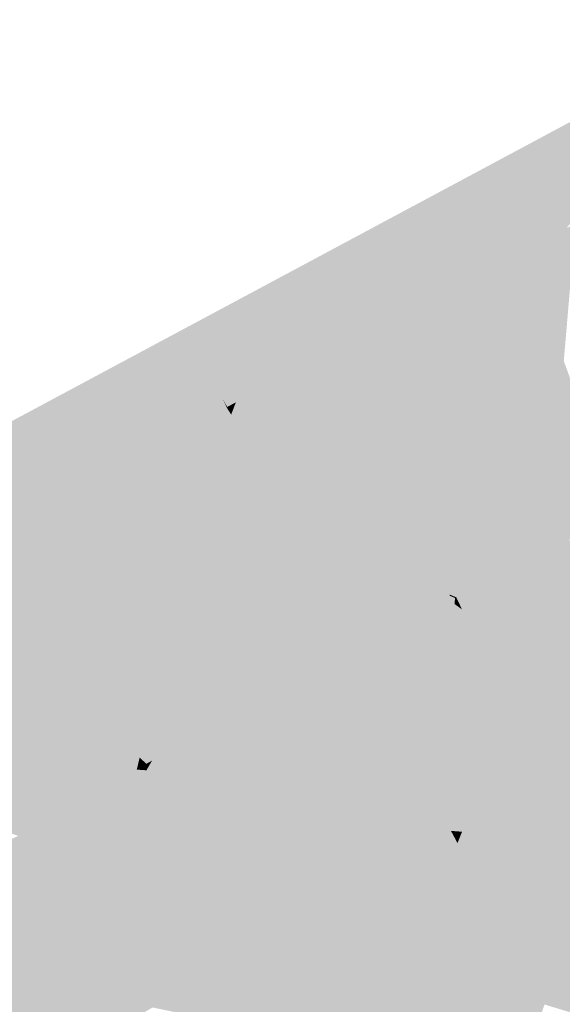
# Model space of a CAD drawing. Header units: metres. Extents: x 164696 to 183842, y 382615 to 387356.
# Tile 442 of 656: x 182642.05 to 182644.12, y 386611.68 to 386615.43. Entities that reach past the tile are written whole.
import ezdxf

# ---------------------------------------------------------------- set-up
doc = ezdxf.new("R2010")
doc.units = ezdxf.units.M
doc.layers.add('C3D-SURFACE_TINSURFACE', color=7, linetype='Continuous')

msp = doc.modelspace()

# ---------------------------------------------------------------- linework, layer by layer
at = {"layer": 'C3D-SURFACE_TINSURFACE', "color": 11, "linetype": 'Continuous', "lineweight": -3, "true_color": 0xff8585}
for points in [[(182641.0172, 386613.3657), (182642.6815, 386614.2335), (182644.8776, 386615.4343)], [(182642.6815, 386614.2335), (182643.9167, 386614.5256), (182644.8776, 386615.4343)], [(182644.8776, 386615.4343), (182643.9167, 386614.5256), (182643.9406, 386614.5383)], [(182644.8776, 386615.4343), (182643.9406, 386614.5383), (182643.9645, 386614.5509)], [(182644.8776, 386615.4343), (182643.9645, 386614.5509), (182643.9883, 386614.5635)], [(182644.8776, 386615.4343), (182643.9883, 386614.5635), (182644.0122, 386614.5762)], [(182644.8776, 386615.4343), (182644.0122, 386614.5762), (182644.0361, 386614.5888)], [(182644.8776, 386615.4343), (182644.0361, 386614.5888), (182644.0986, 386614.6198)], [(182644.8776, 386615.4343), (182644.0986, 386614.6198), (182644.134, 386614.6384)], [(182644.134, 386614.6384), (182644.056, 386614.2063), (182644.1695, 386614.6569)], [(182644.1247, 386614.1314), (182644.1695, 386614.6569), (182644.056, 386614.2063)], [(182644.0986, 386614.6198), (182644.056, 386614.2063), (182644.134, 386614.6384)], [(182644.0122, 386614.5762), (182644.056, 386614.2063), (182644.0361, 386614.5888)], [(182644.0361, 386614.5888), (182644.0631, 386614.6013), (182644.0986, 386614.6198)], [(182644.0361, 386614.5888), (182644.056, 386614.2063), (182644.0631, 386614.6013)], [(182644.0631, 386614.6013), (182644.056, 386614.2063), (182644.0986, 386614.6198)], [(182643.9406, 386614.5383), (182644.056, 386614.2063), (182643.9645, 386614.5509)], [(182643.9883, 386614.5635), (182643.9645, 386614.5509), (182644.056, 386614.2063)], [(182643.9883, 386614.5635), (182644.056, 386614.2063), (182644.0122, 386614.5762)], [(182642.6815, 386614.2335), (182643.8929, 386614.513), (182643.9167, 386614.5256)], [(182642.6815, 386614.2335), (182643.869, 386614.5004), (182643.8929, 386614.513)], [(182644.056, 386614.2063), (182643.8929, 386614.513), (182643.869, 386614.5004)], [(182644.056, 386614.2063), (182643.9167, 386614.5256), (182643.8929, 386614.513)], [(182643.9167, 386614.5256), (182644.056, 386614.2063), (182643.9406, 386614.5383)], [(182642.6815, 386614.2335), (182643.8451, 386614.4878), (182643.869, 386614.5004)], [(182642.6815, 386614.2335), (182643.7309, 386614.4317), (182643.8451, 386614.4878)], [(182643.7309, 386614.4317), (182643.8212, 386614.4751), (182643.8451, 386614.4878)], [(182643.7309, 386614.4317), (182643.7974, 386614.4625), (182643.8212, 386614.4751)], [(182644.056, 386614.2063), (182643.8212, 386614.4751), (182643.7974, 386614.4625)], [(182644.056, 386614.2063), (182643.8451, 386614.4878), (182643.8212, 386614.4751)], [(182644.056, 386614.2063), (182643.869, 386614.5004), (182643.8451, 386614.4878)], [(182644.056, 386614.2063), (182643.7974, 386614.4625), (182643.7309, 386614.4317)], [(182642.6815, 386614.2335), (182643.6277, 386614.3787), (182643.7309, 386614.4317)], [(182644.056, 386614.2063), (182643.7309, 386614.4317), (182643.6277, 386614.3787)], [(182642.6815, 386614.2335), (182643.5246, 386614.3257), (182643.6277, 386614.3787)], [(182644.0717, 386614.1715), (182643.6277, 386614.3787), (182643.5246, 386614.3257)], [(182644.0717, 386614.1715), (182644.056, 386614.2063), (182643.6277, 386614.3787)], [(182642.6815, 386614.2335), (182643.4842, 386614.2997), (182643.5246, 386614.3257)], [(182644.0717, 386614.1715), (182643.5246, 386614.3257), (182643.4842, 386614.2997)], [(182642.6815, 386614.2335), (182643.4526, 386614.2813), (182643.4842, 386614.2997)], [(182644.0717, 386614.1715), (182643.4842, 386614.2997), (182643.4526, 386614.2813)], [(182642.6815, 386614.2335), (182643.421, 386614.2629), (182643.4526, 386614.2813)], [(182642.6815, 386614.2335), (182643.3893, 386614.2444), (182643.421, 386614.2629)], [(182643.9234, 386613.3366), (182643.421, 386614.2629), (182643.3893, 386614.2444)], [(182643.421, 386614.2629), (182644.0717, 386614.1715), (182643.4526, 386614.2813)], [(182643.9234, 386613.3366), (182644.1715, 386614.0091), (182643.421, 386614.2629)], [(182644.1603, 386614.0343), (182644.0717, 386614.1715), (182643.421, 386614.2629)], [(182644.1603, 386614.0343), (182643.421, 386614.2629), (182644.1715, 386614.0091)], [(182641.0172, 386613.3657), (182642.0542, 386613.5117), (182642.6815, 386614.2335)], [(182642.6815, 386614.2335), (182642.0542, 386613.5117), (182642.0915, 386613.5324)], [(182642.1287, 386613.5532), (182642.6815, 386614.2335), (182642.0915, 386613.5324)], [(182642.1287, 386613.5532), (182642.166, 386613.5739), (182642.6815, 386614.2335)], [(182642.166, 386613.5739), (182642.1972, 386613.5915), (182642.6815, 386614.2335)], [(182642.1972, 386613.5915), (182642.2277, 386613.6099), (182642.6815, 386614.2335)], [(182642.2582, 386613.6282), (182642.6815, 386614.2335), (182642.2277, 386613.6099)], [(182642.2887, 386613.6465), (182642.6815, 386614.2335), (182642.2582, 386613.6282)], [(182642.3192, 386613.6649), (182642.6815, 386614.2335), (182642.2887, 386613.6465)], [(182642.3192, 386613.6649), (182642.3497, 386613.6832), (182642.6815, 386614.2335)], [(182642.3497, 386613.6832), (182642.3802, 386613.7015), (182642.6815, 386614.2335)], [(182642.3802, 386613.7015), (182642.4107, 386613.7199), (182642.6815, 386614.2335)], [(182642.6815, 386614.2335), (182642.4107, 386613.7199), (182642.4412, 386613.7382)], [(182642.6815, 386614.2335), (182642.4412, 386613.7382), (182642.479, 386613.7643)], [(182642.6815, 386614.2335), (182642.479, 386613.7643), (182642.5222, 386613.7868)], [(182642.6815, 386614.2335), (182642.5222, 386613.7868), (182642.5653, 386613.8092)], [(182642.6815, 386614.2335), (182642.5653, 386613.8092), (182642.6986, 386614.1981)], [(182642.6815, 386614.2335), (182643.3577, 386614.226), (182643.3893, 386614.2444)], [(182642.6815, 386614.2335), (182642.6986, 386614.1981), (182643.0828, 386614.0858)], [(182642.6815, 386614.2335), (182643.0828, 386614.0858), (182643.118, 386614.1034)], [(182642.6815, 386614.2335), (182643.118, 386614.1034), (182643.1533, 386614.1209)], [(182642.6815, 386614.2335), (182643.1533, 386614.1209), (182643.1885, 386614.1384)], [(182642.6815, 386614.2335), (182643.1885, 386614.1384), (182643.2237, 386614.156)], [(182642.6815, 386614.2335), (182643.2237, 386614.156), (182643.2945, 386614.1892)], [(182642.6815, 386614.2335), (182643.2945, 386614.1892), (182643.3261, 386614.2076)], [(182642.6815, 386614.2335), (182643.3261, 386614.2076), (182643.3577, 386614.226)], [(182643.3261, 386614.2076), (182643.2945, 386614.1892), (182643.7542, 386613.3956)], [(182643.3577, 386614.226), (182643.3261, 386614.2076), (182643.8544, 386613.3004)], [(182643.3261, 386614.2076), (182643.7582, 386613.3979), (182643.8285, 386613.2868)], [(182643.3261, 386614.2076), (182643.8285, 386613.2868), (182643.8544, 386613.3004)], [(182643.3261, 386614.2076), (182643.7542, 386613.3956), (182643.7582, 386613.3979)], [(182643.8889, 386613.3185), (182643.3893, 386614.2444), (182643.3577, 386614.226)], [(182643.8889, 386613.3185), (182643.3577, 386614.226), (182643.8544, 386613.3004)], [(182643.9234, 386613.3366), (182643.3893, 386614.2444), (182643.8889, 386613.3185)], [(182642.6986, 386614.1981), (182642.5653, 386613.8092), (182642.6085, 386613.8316)], [(182642.7158, 386614.1628), (182642.6986, 386614.1981), (182642.6085, 386613.8316)], [(182642.6986, 386614.1981), (182642.7158, 386614.1628), (182643.0475, 386614.0683)], [(182642.6986, 386614.1981), (182643.0475, 386614.0683), (182643.0828, 386614.0858)], [(182643.012, 386613.5889), (182643.2628, 386614.1708), (182643.1885, 386614.1384)], [(182643.012, 386613.5889), (182643.0263, 386613.5595), (182643.2628, 386614.1708)], [(182643.0407, 386613.53), (182643.2628, 386614.1708), (182643.0263, 386613.5595)], [(182643.0551, 386613.5006), (182643.2628, 386614.1708), (182643.0407, 386613.53)], [(182643.0551, 386613.5006), (182643.6874, 386613.4342), (182643.2628, 386614.1708)], [(182643.1885, 386614.1384), (182643.2628, 386614.1708), (182643.2237, 386614.156)], [(182643.2237, 386614.156), (182643.2628, 386614.1708), (182643.2945, 386614.1892)], [(182643.2628, 386614.1708), (182643.6381, 386613.5417), (182643.2945, 386614.1892)], [(182643.2628, 386614.1708), (182643.6874, 386613.4342), (182643.6381, 386613.5417)], [(182643.2945, 386614.1892), (182643.6381, 386613.5417), (182643.7542, 386613.3956)], [(182644.1247, 386614.1314), (182644.056, 386614.2063), (182644.0717, 386614.1715)], [(182644.1603, 386614.0343), (182644.1247, 386614.1314), (182644.0717, 386614.1715)], [(182642.7158, 386614.1628), (182642.6085, 386613.8316), (182642.7347, 386614.1266)], [(182642.7158, 386614.1628), (182642.7347, 386614.1266), (182643.0123, 386614.0508)], [(182642.7158, 386614.1628), (182643.0123, 386614.0508), (182643.0475, 386614.0683)], [(182642.9976, 386613.6183), (182643.1885, 386614.1384), (182643.1533, 386614.1209)], [(182642.9976, 386613.6183), (182643.012, 386613.5889), (182643.1885, 386614.1384)], [(182642.6085, 386613.8316), (182642.6516, 386613.854), (182642.7347, 386614.1266)], [(182642.6948, 386613.8765), (182642.7347, 386614.1266), (182642.6516, 386613.854)], [(182642.6948, 386613.8765), (182642.7806, 386614.0523), (182642.7347, 386614.1266)], [(182642.7347, 386614.1266), (182642.7806, 386614.0523), (182642.9771, 386614.0332)], [(182642.7347, 386614.1266), (182642.9771, 386614.0332), (182643.0123, 386614.0508)], [(182642.9519, 386613.7264), (182643.118, 386614.1034), (182643.0828, 386614.0858)], [(182642.9519, 386613.7264), (182642.9688, 386613.6772), (182643.118, 386614.1034)], [(182642.9688, 386613.6772), (182642.9832, 386613.6477), (182643.118, 386614.1034)], [(182642.9832, 386613.6477), (182643.1533, 386614.1209), (182643.118, 386614.1034)], [(182642.9832, 386613.6477), (182642.9976, 386613.6183), (182643.1533, 386614.1209)], [(182642.9141, 386613.8076), (182643.0475, 386614.0683), (182643.0123, 386614.0508)], [(182642.9519, 386613.7264), (182643.0475, 386614.0683), (182642.9141, 386613.8076)], [(182642.9519, 386613.7264), (182643.0828, 386614.0858), (182643.0475, 386614.0683)], [(182642.6948, 386613.8765), (182642.7328, 386613.895), (182642.7806, 386614.0523)], [(182642.7328, 386613.895), (182642.768, 386613.9146), (182642.7806, 386614.0523)], [(182642.768, 386613.9146), (182642.8091, 386614.0143), (182642.7806, 386614.0523)], [(182642.7806, 386614.0523), (182642.8091, 386614.0143), (182642.9438, 386614.0131)], [(182642.7806, 386614.0523), (182642.9438, 386614.0131), (182642.9771, 386614.0332)], [(182642.9141, 386613.8076), (182643.0123, 386614.0508), (182642.9771, 386614.0332)], [(182642.9141, 386613.8076), (182642.9771, 386614.0332), (182642.9438, 386614.0131)], [(182642.768, 386613.9146), (182642.8031, 386613.9343), (182642.8091, 386614.0143)], [(182642.8245, 386613.9853), (182642.8091, 386614.0143), (182642.8031, 386613.9343)], [(182642.8245, 386613.9853), (182642.8031, 386613.9343), (182642.8383, 386613.954)], [(182642.8245, 386613.9853), (182642.8735, 386613.9737), (182642.8091, 386614.0143)], [(182642.9087, 386613.9934), (182642.8091, 386614.0143), (182642.8735, 386613.9737)], [(182642.9087, 386613.9934), (182642.9438, 386614.0131), (182642.8091, 386614.0143)], [(182642.84, 386613.9562), (182642.8245, 386613.9853), (182642.8383, 386613.954)], [(182642.84, 386613.9562), (182642.8735, 386613.9737), (182642.8245, 386613.9853)], [(182642.8709, 386613.8981), (182642.9087, 386613.9934), (182642.8735, 386613.9737)], [(182642.9087, 386613.9934), (182642.8709, 386613.8981), (182642.8863, 386613.8691)], [(182642.9087, 386613.9934), (182642.8863, 386613.8691), (182642.9438, 386614.0131)], [(182642.9141, 386613.8076), (182642.9438, 386614.0131), (182642.8863, 386613.8691)], [(182643.9579, 386613.3547), (182644.1715, 386614.0091), (182643.9234, 386613.3366)], [(182643.9579, 386613.3547), (182644.1826, 386613.984), (182644.1715, 386614.0091)], [(182643.9579, 386613.3547), (182644.1938, 386613.9588), (182644.1826, 386613.984)], [(182642.8554, 386613.9272), (182642.8383, 386613.954), (182642.8031, 386613.9343)], [(182642.84, 386613.9562), (182642.8383, 386613.954), (182642.8554, 386613.9272)], [(182642.84, 386613.9562), (182642.8554, 386613.9272), (182642.8735, 386613.9737)], [(182642.8554, 386613.9272), (182642.8709, 386613.8981), (182642.8735, 386613.9737)], [(182643.995, 386613.3702), (182644.1938, 386613.9588), (182643.9579, 386613.3547)], [(182644.0328, 386613.3895), (182644.1938, 386613.9588), (182643.995, 386613.3702)], [(182644.0706, 386613.4088), (182644.1938, 386613.9588), (182644.0328, 386613.3895)], [(182644.1084, 386613.4281), (182644.1938, 386613.9588), (182644.0706, 386613.4088)], [(182644.1084, 386613.4281), (182644.2291, 386613.912), (182644.1938, 386613.9588)], [(182642.7328, 386613.895), (182642.8863, 386613.8691), (182642.768, 386613.9146)], [(182642.768, 386613.9146), (182642.8709, 386613.8981), (182642.8031, 386613.9343)], [(182642.768, 386613.9146), (182642.8863, 386613.8691), (182642.8709, 386613.8981)], [(182642.8554, 386613.9272), (182642.8031, 386613.9343), (182642.8709, 386613.8981)], [(182644.1084, 386613.4281), (182644.2495, 386613.8758), (182644.2291, 386613.912)], [(182642.6948, 386613.8765), (182642.6516, 386613.854), (182642.9141, 386613.8076)], [(182642.6948, 386613.8765), (182642.9141, 386613.8076), (182642.7328, 386613.895)], [(182642.7328, 386613.895), (182642.9141, 386613.8076), (182642.8863, 386613.8691)], [(182644.1462, 386613.4474), (182644.2495, 386613.8758), (182644.1084, 386613.4281)], [(182642.9519, 386613.7264), (182642.6516, 386613.854), (182642.6085, 386613.8316)], [(182642.9519, 386613.7264), (182642.9141, 386613.8076), (182642.6516, 386613.854)], [(182642.9832, 386613.6477), (182642.5653, 386613.8092), (182642.5222, 386613.7868)], [(182642.9688, 386613.6772), (182642.6085, 386613.8316), (182642.5653, 386613.8092)], [(182642.9688, 386613.6772), (182642.5653, 386613.8092), (182642.9832, 386613.6477)], [(182642.9688, 386613.6772), (182642.9519, 386613.7264), (182642.6085, 386613.8316)], [(182642.4412, 386613.7382), (182642.9976, 386613.6183), (182642.479, 386613.7643)], [(182642.9976, 386613.6183), (182642.5222, 386613.7868), (182642.479, 386613.7643)], [(182642.9832, 386613.6477), (182642.5222, 386613.7868), (182642.9976, 386613.6183)], [(182642.4107, 386613.7199), (182642.2523, 386613.2821), (182642.4412, 386613.7382)], [(182642.2523, 386613.2821), (182643.0263, 386613.5595), (182642.4412, 386613.7382)], [(182642.3802, 386613.7015), (182642.2523, 386613.2821), (182642.4107, 386613.7199)], [(182642.4412, 386613.7382), (182643.012, 386613.5889), (182642.9976, 386613.6183)], [(182642.4412, 386613.7382), (182643.0263, 386613.5595), (182643.012, 386613.5889)], [(182642.3497, 386613.6832), (182642.2523, 386613.2821), (182642.3802, 386613.7015)], [(182642.3192, 386613.6649), (182642.2523, 386613.2821), (182642.3497, 386613.6832)], [(182642.3192, 386613.6649), (182642.2887, 386613.6465), (182642.2523, 386613.2821)], [(182642.2887, 386613.6465), (182642.2582, 386613.6282), (182642.2523, 386613.2821)], [(182642.1972, 386613.5915), (182642.2523, 386613.2821), (182642.2277, 386613.6099)], [(182642.2582, 386613.6282), (182642.2277, 386613.6099), (182642.2523, 386613.2821)], [(182642.1287, 386613.5532), (182642.2523, 386613.2821), (182642.166, 386613.5739)], [(182642.166, 386613.5739), (182642.2523, 386613.2821), (182642.1972, 386613.5915)], [(182642.0542, 386613.5117), (182642.2523, 386613.2821), (182642.0915, 386613.5324)], [(182642.1287, 386613.5532), (182642.0915, 386613.5324), (182642.2523, 386613.2821)], [(182642.2523, 386613.2821), (182643.0407, 386613.53), (182643.0263, 386613.5595)], [(182641.0172, 386613.3657), (182642.0169, 386613.4909), (182642.0542, 386613.5117)], [(182642.2523, 386613.2821), (182642.0542, 386613.5117), (182642.0169, 386613.4909)], [(182643.0551, 386613.5006), (182643.0407, 386613.53), (182642.2523, 386613.2821)], [(182643.0551, 386613.5006), (182642.2523, 386613.2821), (182643.0703, 386613.4648)], [(182643.0551, 386613.5006), (182643.0703, 386613.4648), (182643.0993, 386613.4158)], [(182643.0551, 386613.5006), (182643.6764, 386613.2734), (182643.7072, 386613.2895)], [(182643.0551, 386613.5006), (182643.7072, 386613.2895), (182643.6874, 386613.4342)], [(182643.0551, 386613.5006), (182643.689, 386613.24), (182643.6764, 386613.2734)], [(182643.0551, 386613.5006), (182643.0993, 386613.4158), (182643.6887, 386613.2373)], [(182643.0551, 386613.5006), (182643.6887, 386613.2373), (182643.689, 386613.24)], [(182642.2523, 386613.2821), (182641.9796, 386613.4701), (182641.9424, 386613.4494)], [(182642.2523, 386613.2821), (182642.0169, 386613.4909), (182641.9796, 386613.4701)], [(182643.0703, 386613.4648), (182642.2523, 386613.2821), (182642.3064, 386613.0755)], [(182643.0703, 386613.4648), (182642.3064, 386613.0755), (182642.3323, 386613.0306)], [(182643.0703, 386613.4648), (182642.3323, 386613.0306), (182643.0993, 386613.4158)], [(182642.2408, 386613.1914), (182641.8987, 386613.4232), (182641.8525, 386613.3973)], [(182642.2408, 386613.1914), (182641.9424, 386613.4494), (182641.8987, 386613.4232)], [(182642.2408, 386613.1914), (182642.2523, 386613.2821), (182641.9424, 386613.4494)], [(182644.1084, 386613.4281), (182644.0706, 386613.4088), (182644.6083, 386613.2501)], [(182644.1462, 386613.4474), (182644.1084, 386613.4281), (182644.5938, 386613.2785)], [(182644.1084, 386613.4281), (182644.6083, 386613.2501), (182644.5938, 386613.2785)], [(182642.2408, 386613.1914), (182641.8525, 386613.3973), (182641.8063, 386613.3714)], [(182642.3323, 386613.0306), (182642.3483, 386613.0002), (182643.0993, 386613.4158)], [(182642.3643, 386612.9699), (182643.0993, 386613.4158), (182642.3483, 386613.0002)], [(182642.3643, 386612.9699), (182642.9736, 386612.8248), (182643.0993, 386613.4158)], [(182642.9736, 386612.8248), (182643.1284, 386613.3668), (182643.0993, 386613.4158)], [(182643.0993, 386613.4158), (182643.1284, 386613.3668), (182643.69, 386613.2353)], [(182643.0993, 386613.4158), (182643.69, 386613.2353), (182643.6887, 386613.2373)], [(182644.0328, 386613.3895), (182643.995, 386613.3702), (182644.4122, 386612.6495)], [(182644.0706, 386613.4088), (182644.0328, 386613.3895), (182644.4407, 386612.6651)], [(182644.0328, 386613.3895), (182644.4122, 386612.6495), (182644.4407, 386612.6651)], [(182644.0706, 386613.4088), (182644.4407, 386612.6651), (182644.6229, 386613.2218)], [(182644.0706, 386613.4088), (182644.6229, 386613.2218), (182644.6083, 386613.2501)], [(182642.2577, 386613.1528), (182641.7601, 386613.3454), (182641.7138, 386613.3195)], [(182642.2408, 386613.1914), (182641.8063, 386613.3714), (182641.7601, 386613.3454)], [(182642.2577, 386613.1528), (182642.2408, 386613.1914), (182641.7601, 386613.3454)], [(182642.9736, 386612.8248), (182643.1575, 386613.3177), (182643.1284, 386613.3668)], [(182643.1284, 386613.3668), (182643.677, 386613.2101), (182643.7097, 386613.2271)], [(182643.1284, 386613.3668), (182643.7097, 386613.2271), (182643.69, 386613.2353)], [(182643.1284, 386613.3668), (182643.6396, 386613.1906), (182643.677, 386613.2101)], [(182643.1284, 386613.3668), (182643.1575, 386613.3177), (182643.6396, 386613.1906)], [(182643.9579, 386613.3547), (182643.9234, 386613.3366), (182644.3164, 386612.6024)], [(182643.995, 386613.3702), (182643.9579, 386613.3547), (182644.3164, 386612.6024)], [(182643.995, 386613.3702), (182644.3164, 386612.6024), (182644.3836, 386612.6339)], [(182643.995, 386613.3702), (182644.3836, 386612.6339), (182644.4122, 386612.6495)], [(182642.2577, 386613.1528), (182641.7138, 386613.3195), (182641.6742, 386613.2911)], [(182643.0156, 386612.8436), (182643.1575, 386613.3177), (182642.9736, 386612.8248)], [(182643.0156, 386612.8436), (182643.0393, 386612.8558), (182643.1575, 386613.3177)], [(182643.0629, 386612.868), (182643.1575, 386613.3177), (182643.0393, 386612.8558)], [(182643.0629, 386612.868), (182643.1926, 386613.2606), (182643.1575, 386613.3177)], [(182643.1575, 386613.3177), (182643.1926, 386613.2606), (182643.1786, 386613.2876)], [(182643.1575, 386613.3177), (182643.1786, 386613.2876), (182643.6396, 386613.1906)], [(182644.2656, 386612.5764), (182643.8889, 386613.3185), (182643.8544, 386613.3004)], [(182643.9234, 386613.3366), (182643.8889, 386613.3185), (182644.2656, 386612.5764)], [(182643.9234, 386613.3366), (182644.2656, 386612.5764), (182644.3164, 386612.6024)], [(182642.3064, 386613.0755), (182641.6451, 386613.2734), (182641.616, 386613.2557)], [(182642.2577, 386613.1528), (182641.6742, 386613.2911), (182641.6451, 386613.2734)], [(182642.3064, 386613.0755), (182642.2577, 386613.1528), (182641.6451, 386613.2734)], [(182642.2577, 386613.1528), (182642.2523, 386613.2821), (182642.2408, 386613.1914)], [(182642.29, 386613.1064), (182642.3064, 386613.0755), (182642.2523, 386613.2821)], [(182642.29, 386613.1064), (182642.2523, 386613.2821), (182642.2577, 386613.1528)], [(182643.1786, 386613.2876), (182643.6023, 386613.1711), (182643.6396, 386613.1906)], [(182643.5649, 386613.1516), (182643.6023, 386613.1711), (182643.1786, 386613.2876)], [(182643.5649, 386613.1516), (182643.1786, 386613.2876), (182643.1926, 386613.2606)], [(182644.2149, 386612.5503), (182643.8544, 386613.3004), (182643.8285, 386613.2868)], [(182644.2149, 386612.5503), (182643.8285, 386613.2868), (182643.8528, 386613.2213)], [(182644.2149, 386612.5503), (182644.2656, 386612.5764), (182643.8544, 386613.3004)], [(182641.4151, 386612.5514), (182642.0973, 386612.346), (182641.5869, 386613.238)], [(182642.3064, 386613.0755), (182641.616, 386613.2557), (182641.5869, 386613.238)], [(182642.0973, 386612.346), (182642.3064, 386613.0755), (182641.5869, 386613.238)], [(182643.0865, 386612.8802), (182643.1926, 386613.2606), (182643.0629, 386612.868)], [(182643.0865, 386612.8802), (182643.2065, 386613.2336), (182643.1926, 386613.2606)], [(182643.1101, 386612.8925), (182643.2065, 386613.2336), (182643.0865, 386612.8802)], [(182643.1101, 386612.8925), (182643.2205, 386613.2066), (182643.2065, 386613.2336)], [(182643.5275, 386613.1321), (182643.5649, 386613.1516), (182643.1926, 386613.2606)], [(182643.5275, 386613.1321), (182643.1926, 386613.2606), (182643.2065, 386613.2336)], [(182643.5275, 386613.1321), (182643.2065, 386613.2336), (182643.2205, 386613.2066)], [(182643.1337, 386612.9047), (182643.2205, 386613.2066), (182643.1101, 386612.8925)], [(182643.1337, 386612.9047), (182643.2345, 386613.1796), (182643.2205, 386613.2066)], [(182643.4902, 386613.1126), (182643.5275, 386613.1321), (182643.2205, 386613.2066)], [(182643.4902, 386613.1126), (182643.2205, 386613.2066), (182643.2345, 386613.1796)], [(182643.5543, 386612.621), (182643.677, 386613.2101), (182643.524, 386612.6613)], [(182643.524, 386612.6613), (182643.677, 386613.2101), (182643.6396, 386613.1906)], [(182643.5543, 386612.621), (182643.7077, 386613.2042), (182643.7097, 386613.2271)], [(182643.5543, 386612.621), (182643.7097, 386613.2271), (182643.677, 386613.2101)], [(182643.5543, 386612.621), (182643.7364, 386613.1832), (182643.7077, 386613.2042)], [(182644.1641, 386612.5243), (182643.8445, 386613.2281), (182643.8564, 386613.1254)], [(182644.1641, 386612.5243), (182643.8528, 386613.2213), (182643.8445, 386613.2281)], [(182644.1641, 386612.5243), (182644.2149, 386612.5503), (182643.8528, 386613.2213)], [(182643.1337, 386612.9047), (182643.1573, 386612.9169), (182643.2345, 386613.1796)], [(182643.1573, 386612.9169), (182643.2484, 386613.1525), (182643.2345, 386613.1796)], [(182643.4902, 386613.1126), (182643.2345, 386613.1796), (182643.2484, 386613.1525)], [(182643.6023, 386613.1711), (182643.4731, 386612.7418), (182643.4901, 386612.715)], [(182643.5649, 386613.1516), (182643.4731, 386612.7418), (182643.6023, 386613.1711)], [(182643.507, 386612.6881), (182643.6396, 386613.1906), (182643.4901, 386612.715)], [(182643.6023, 386613.1711), (182643.4901, 386612.715), (182643.6396, 386613.1906)], [(182643.524, 386612.6613), (182643.6396, 386613.1906), (182643.507, 386612.6881)], [(182643.5543, 386612.621), (182644.0674, 386612.487), (182643.7364, 386613.1832)], [(182644.0674, 386612.487), (182643.8037, 386613.1196), (182643.7364, 386613.1832)], [(182642.29, 386613.1064), (182642.2577, 386613.1528), (182642.3064, 386613.0755)], [(182643.1809, 386612.9291), (182643.2484, 386613.1525), (182643.1573, 386612.9169)], [(182643.1809, 386612.9291), (182643.2624, 386613.1255), (182643.2484, 386613.1525)], [(182643.2044, 386612.9413), (182643.2624, 386613.1255), (182643.1809, 386612.9291)], [(182643.228, 386612.9536), (182643.2624, 386613.1255), (182643.2044, 386612.9413)], [(182643.228, 386612.9536), (182643.2764, 386613.0985), (182643.2624, 386613.1255)], [(182643.4902, 386613.1126), (182643.2484, 386613.1525), (182643.4245, 386613.076)], [(182643.4245, 386613.076), (182643.2484, 386613.1525), (182643.2624, 386613.1255)], [(182643.4245, 386613.076), (182643.2624, 386613.1255), (182643.2764, 386613.0985)], [(182643.5275, 386613.1321), (182643.4222, 386612.8223), (182643.4391, 386612.7954)], [(182643.4902, 386613.1126), (182643.4222, 386612.8223), (182643.5275, 386613.1321)], [(182643.5275, 386613.1321), (182643.4391, 386612.7954), (182643.4561, 386612.7686)], [(182643.5649, 386613.1516), (182643.4561, 386612.7686), (182643.4731, 386612.7418)], [(182643.5275, 386613.1321), (182643.4561, 386612.7686), (182643.5649, 386613.1516)], [(182644.0674, 386612.487), (182643.8324, 386613.1346), (182643.8037, 386613.1196)], [(182644.0674, 386612.487), (182643.8564, 386613.1254), (182643.8324, 386613.1346)], [(182644.0674, 386612.487), (182644.1641, 386612.5243), (182643.8564, 386613.1254)], [(182643.2516, 386612.9658), (182643.2764, 386613.0985), (182643.228, 386612.9536)], [(182643.2516, 386612.9658), (182643.2969, 386613.0551), (182643.2764, 386613.0985)], [(182643.3578, 386613.0351), (182643.2764, 386613.0985), (182643.2969, 386613.0551)], [(182643.3578, 386613.0351), (182643.4245, 386613.076), (182643.2764, 386613.0985)], [(182643.4902, 386613.1126), (182643.4022, 386612.8584), (182643.4222, 386612.8223)], [(182643.4902, 386613.1126), (182643.4245, 386613.076), (182643.4022, 386612.8584)], [(182642.0973, 386612.346), (182642.3323, 386613.0306), (182642.3064, 386613.0755)], [(182643.291, 386612.9943), (182643.2969, 386613.0551), (182643.2516, 386612.9658)], [(182643.291, 386612.9943), (182643.332, 386612.9895), (182643.2969, 386613.0551)], [(182643.3578, 386613.0351), (182643.2969, 386613.0551), (182643.332, 386612.9895)], [(182643.3578, 386613.0351), (182643.3671, 386612.924), (182643.4245, 386613.076)], [(182643.4245, 386613.076), (182643.3671, 386612.924), (182643.4022, 386612.8584)], [(182642.1247, 386612.3596), (182642.3323, 386613.0306), (182642.0973, 386612.346)], [(182642.1247, 386612.3596), (182642.3483, 386613.0002), (182642.3323, 386613.0306)], [(182643.3578, 386613.0351), (182643.332, 386612.9895), (182643.3671, 386612.924)], [(182642.152, 386612.3733), (182642.3483, 386613.0002), (182642.1247, 386612.3596)], [(182642.152, 386612.3733), (182642.3931, 386612.8821), (182642.3483, 386613.0002)], [(182642.3643, 386612.9699), (182642.3483, 386613.0002), (182642.3931, 386612.8821)], [(182642.3643, 386612.9699), (182642.869, 386612.7722), (182642.9736, 386612.8248)], [(182642.3643, 386612.9699), (182642.3803, 386612.9396), (182642.869, 386612.7722)], [(182642.3803, 386612.9396), (182642.3643, 386612.9699), (182642.3931, 386612.8821)], [(182643.291, 386612.9943), (182643.2516, 386612.9658), (182643.332, 386612.9895)], [(182643.2516, 386612.9658), (182643.3671, 386612.924), (182643.332, 386612.9895)], [(182642.3803, 386612.9396), (182642.7644, 386612.7195), (182642.869, 386612.7722)], [(182642.3803, 386612.9396), (182642.4077, 386612.8481), (182642.7644, 386612.7195)], [(182642.3803, 386612.9396), (182642.3931, 386612.8821), (182642.4077, 386612.8481)], [(182643.2044, 386612.9413), (182643.1809, 386612.9291), (182643.4022, 386612.8584)], [(182643.228, 386612.9536), (182643.2044, 386612.9413), (182643.3671, 386612.924)], [(182643.2044, 386612.9413), (182643.4022, 386612.8584), (182643.3671, 386612.924)], [(182643.2516, 386612.9658), (182643.228, 386612.9536), (182643.3671, 386612.924)], [(182643.1101, 386612.8925), (182643.0865, 386612.8802), (182643.4391, 386612.7954)], [(182643.1337, 386612.9047), (182643.1101, 386612.8925), (182643.4222, 386612.8223)], [(182643.1101, 386612.8925), (182643.4391, 386612.7954), (182643.4222, 386612.8223)], [(182643.1337, 386612.9047), (182643.4222, 386612.8223), (182643.1573, 386612.9169)], [(182643.1809, 386612.9291), (182643.1573, 386612.9169), (182643.4022, 386612.8584)], [(182643.1573, 386612.9169), (182643.4222, 386612.8223), (182643.4022, 386612.8584)], [(182642.152, 386612.3733), (182642.1793, 386612.3869), (182642.3931, 386612.8821)], [(182642.2066, 386612.4006), (182642.3931, 386612.8821), (182642.1793, 386612.3869)], [(182642.2339, 386612.4142), (182642.3931, 386612.8821), (182642.2066, 386612.4006)], [(182642.2339, 386612.4142), (182642.4077, 386612.8481), (182642.3931, 386612.8821)], [(182643.0156, 386612.8436), (182643.4901, 386612.715), (182643.0393, 386612.8558)], [(182643.0629, 386612.868), (182643.0393, 386612.8558), (182643.4731, 386612.7418)], [(182643.0393, 386612.8558), (182643.4901, 386612.715), (182643.4731, 386612.7418)], [(182643.0865, 386612.8802), (182643.0629, 386612.868), (182643.4561, 386612.7686)], [(182643.0629, 386612.868), (182643.4731, 386612.7418), (182643.4561, 386612.7686)], [(182643.0865, 386612.8802), (182643.4561, 386612.7686), (182643.4391, 386612.7954)], [(182642.2613, 386612.4279), (182642.4077, 386612.8481), (182642.2339, 386612.4142)], [(182642.2613, 386612.4279), (182642.3166, 386612.4656), (182642.4077, 386612.8481)], [(182642.4223, 386612.8141), (182642.4077, 386612.8481), (182642.3166, 386612.4656)], [(182642.4077, 386612.8481), (182642.7284, 386612.704), (182642.7644, 386612.7195)], [(182642.4223, 386612.8141), (182642.7284, 386612.704), (182642.4077, 386612.8481)], [(182643.2749, 386612.0885), (182642.9736, 386612.8248), (182642.869, 386612.7722)], [(182643.3368, 386612.1177), (182643.0156, 386612.8436), (182642.9736, 386612.8248)], [(182643.2749, 386612.0885), (182643.3368, 386612.1177), (182642.9736, 386612.8248)], [(182643.3368, 386612.1177), (182643.3686, 386612.1352), (182643.0156, 386612.8436)], [(182643.0156, 386612.8436), (182643.507, 386612.6881), (182643.4901, 386612.715)], [(182643.3686, 386612.1352), (182643.507, 386612.6881), (182643.0156, 386612.8436)], [(182642.4223, 386612.8141), (182642.3166, 386612.4656), (182642.4369, 386612.78)], [(182642.3762, 386612.5011), (182642.4369, 386612.78), (182642.3166, 386612.4656)], [(182642.3762, 386612.5011), (182642.4629, 386612.7142), (182642.4369, 386612.78)], [(182642.4223, 386612.8141), (182642.4369, 386612.78), (182642.7284, 386612.704)], [(182642.7066, 386612.6918), (182642.7284, 386612.704), (182642.4369, 386612.78)], [(182642.6847, 386612.6796), (182642.7066, 386612.6918), (182642.4369, 386612.78)], [(182642.6847, 386612.6796), (182642.4369, 386612.78), (182642.6629, 386612.6674)], [(182642.6629, 386612.6674), (182642.4369, 386612.78), (182642.4629, 386612.7142)], [(182642.869, 386612.7722), (182642.6721, 386612.3041), (182642.6924, 386612.2656)], [(182642.869, 386612.7722), (182642.7644, 386612.7195), (182642.6721, 386612.3041)], [(182642.869, 386612.7722), (182642.6924, 386612.2656), (182642.7226, 386612.2198)], [(182643.2488, 386612.075), (182642.869, 386612.7722), (182642.7226, 386612.2198)], [(182643.2749, 386612.0885), (182642.869, 386612.7722), (182643.2488, 386612.075)], [(182642.4357, 386612.5366), (182642.4629, 386612.7142), (182642.3762, 386612.5011)], [(182642.4357, 386612.5366), (182642.4845, 386612.666), (182642.4629, 386612.7142)], [(182642.641, 386612.6552), (182642.6629, 386612.6674), (182642.4629, 386612.7142)], [(182642.641, 386612.6552), (182642.4629, 386612.7142), (182642.6192, 386612.643)], [(182642.6192, 386612.643), (182642.4629, 386612.7142), (182642.4845, 386612.666)], [(182642.6315, 386612.3813), (182642.6518, 386612.3427), (182642.7644, 386612.7195)], [(182642.6315, 386612.3813), (182642.7644, 386612.7195), (182642.7284, 386612.704)], [(182642.7644, 386612.7195), (182642.6518, 386612.3427), (182642.6721, 386612.3041)], [(182642.6629, 386612.6674), (182642.5874, 386612.4574), (182642.6012, 386612.4295)], [(182642.641, 386612.6552), (182642.5874, 386612.4574), (182642.6629, 386612.6674)], [(182642.6847, 386612.6796), (182642.6012, 386612.4295), (182642.6315, 386612.3813)], [(182642.6847, 386612.6796), (182642.6629, 386612.6674), (182642.6012, 386612.4295)], [(182642.6315, 386612.3813), (182642.7284, 386612.704), (182642.7066, 386612.6918)], [(182642.6847, 386612.6796), (182642.6315, 386612.3813), (182642.7066, 386612.6918)], [(182643.3686, 386612.1352), (182643.524, 386612.6613), (182643.507, 386612.6881)], [(182642.4357, 386612.5366), (182642.5062, 386612.6179), (182642.4845, 386612.666)], [(182642.5973, 386612.6308), (182642.6192, 386612.643), (182642.4845, 386612.666)], [(182642.5973, 386612.6308), (182642.4845, 386612.666), (182642.5754, 386612.6186)], [(182642.5754, 386612.6186), (182642.4845, 386612.666), (182642.5062, 386612.6179)], [(182642.6192, 386612.643), (182642.5598, 386612.5134), (182642.5736, 386612.4854)], [(182642.5973, 386612.6308), (182642.5598, 386612.5134), (182642.6192, 386612.643)], [(182642.5973, 386612.6308), (182642.5754, 386612.6186), (182642.5598, 386612.5134)], [(182642.641, 386612.6552), (182642.5736, 386612.4854), (182642.5874, 386612.4574)], [(182642.641, 386612.6552), (182642.6192, 386612.643), (182642.5736, 386612.4854)], [(182643.3686, 386612.1352), (182643.4005, 386612.1527), (182643.524, 386612.6613)], [(182643.4005, 386612.1527), (182643.4324, 386612.1702), (182643.524, 386612.6613)], [(182643.5543, 386612.621), (182643.524, 386612.6613), (182643.4324, 386612.1702)], [(182642.4953, 386612.572), (182642.5062, 386612.6179), (182642.4357, 386612.5366)], [(182642.5317, 386612.5942), (182642.5062, 386612.6179), (182642.4953, 386612.572)], [(182642.5317, 386612.5942), (182642.4953, 386612.572), (182642.5321, 386612.5693)], [(182642.5754, 386612.6186), (182642.5062, 386612.6179), (182642.5536, 386612.6064)], [(182642.5536, 386612.6064), (182642.5062, 386612.6179), (182642.5317, 386612.5942)], [(182642.5536, 386612.6064), (182642.5317, 386612.5942), (182642.5321, 386612.5693)], [(182642.5536, 386612.6064), (182642.5321, 386612.5693), (182642.5459, 386612.5413)], [(182642.5754, 386612.6186), (182642.5459, 386612.5413), (182642.5598, 386612.5134)], [(182642.5754, 386612.6186), (182642.5536, 386612.6064), (182642.5459, 386612.5413)], [(182643.5543, 386612.621), (182643.4324, 386612.1702), (182643.4642, 386612.1877)], [(182643.5543, 386612.621), (182643.4642, 386612.1877), (182643.4961, 386612.2052)], [(182643.6279, 386612.4739), (182643.5543, 386612.621), (182643.4961, 386612.2052)], [(182643.5543, 386612.621), (182643.6279, 386612.4739), (182643.9224, 386612.4226)], [(182643.5543, 386612.621), (182643.9224, 386612.4226), (182643.9514, 386612.4355)], [(182643.5543, 386612.621), (182643.9514, 386612.4355), (182643.9804, 386612.4484)], [(182643.5543, 386612.621), (182643.9804, 386612.4484), (182644.0094, 386612.4613)], [(182643.5543, 386612.621), (182644.0094, 386612.4613), (182644.0384, 386612.4742)], [(182643.5543, 386612.621), (182644.0384, 386612.4742), (182644.0674, 386612.487)], [(182642.4953, 386612.572), (182642.4357, 386612.5366), (182642.5459, 386612.5413)], [(182642.4953, 386612.572), (182642.5459, 386612.5413), (182642.5321, 386612.5693)], [(182641.4151, 386612.5514), (182642.07, 386612.3323), (182642.0973, 386612.346)], [(182641.4151, 386612.5514), (182642.0427, 386612.3187), (182642.07, 386612.3323)], [(182642.4357, 386612.5366), (182642.3762, 386612.5011), (182642.5874, 386612.4574)], [(182642.4357, 386612.5366), (182642.5598, 386612.5134), (182642.5459, 386612.5413)], [(182642.4357, 386612.5366), (182642.5736, 386612.4854), (182642.5598, 386612.5134)], [(182642.4357, 386612.5366), (182642.5874, 386612.4574), (182642.5736, 386612.4854)], [(182643.9463, 386611.8763), (182644.1641, 386612.5243), (182644.1133, 386612.4982)], [(182643.9463, 386611.8763), (182643.967, 386611.8372), (182644.1641, 386612.5243)], [(182643.967, 386611.8372), (182644.6678, 386611.6652), (182644.1641, 386612.5243)], [(182644.0674, 386612.487), (182644.1133, 386612.4982), (182644.1641, 386612.5243)], [(182642.3762, 386612.5011), (182642.3166, 386612.4656), (182642.6012, 386612.4295)], [(182642.3762, 386612.5011), (182642.6012, 386612.4295), (182642.5874, 386612.4574)], [(182643.8867, 386611.9843), (182644.1133, 386612.4982), (182644.0384, 386612.4742)], [(182643.8867, 386611.9843), (182643.9045, 386611.9522), (182644.1133, 386612.4982)], [(182643.9045, 386611.9522), (182643.9255, 386611.9154), (182644.1133, 386612.4982)], [(182643.9255, 386611.9154), (182643.9463, 386611.8763), (182644.1133, 386612.4982)], [(182644.0384, 386612.4742), (182644.1133, 386612.4982), (182644.0674, 386612.487)], [(182642.2613, 386612.4279), (182642.6518, 386612.3427), (182642.3166, 386612.4656)], [(182642.3166, 386612.4656), (182642.6315, 386612.3813), (182642.6012, 386612.4295)], [(182642.3166, 386612.4656), (182642.6518, 386612.3427), (182642.6315, 386612.3813)], [(182643.6279, 386612.4739), (182643.4961, 386612.2052), (182643.528, 386612.2226)], [(182643.6279, 386612.4739), (182643.528, 386612.2226), (182643.5798, 386612.25)], [(182643.6691, 386612.3847), (182643.6279, 386612.4739), (182643.5798, 386612.25)], [(182643.6279, 386612.4739), (182643.6691, 386612.3847), (182643.8064, 386612.3711)], [(182643.6279, 386612.4739), (182643.8064, 386612.3711), (182643.8354, 386612.384)], [(182643.6279, 386612.4739), (182643.8354, 386612.384), (182643.8644, 386612.3969)], [(182643.6279, 386612.4739), (182643.8644, 386612.3969), (182643.8934, 386612.4098)], [(182643.6279, 386612.4739), (182643.8934, 386612.4098), (182643.9224, 386612.4226)], [(182643.8332, 386612.0805), (182643.9804, 386612.4484), (182643.9514, 386612.4355)], [(182643.8332, 386612.0805), (182643.851, 386612.0484), (182643.9804, 386612.4484)], [(182643.851, 386612.0484), (182644.0094, 386612.4613), (182643.9804, 386612.4484)], [(182643.851, 386612.0484), (182643.8689, 386612.0163), (182644.0094, 386612.4613)], [(182643.8689, 386612.0163), (182644.0384, 386612.4742), (182644.0094, 386612.4613)], [(182643.8689, 386612.0163), (182643.8867, 386611.9843), (182644.0384, 386612.4742)], [(182642.2339, 386612.4142), (182642.2066, 386612.4006), (182642.6924, 386612.2656)], [(182642.2613, 386612.4279), (182642.2339, 386612.4142), (182642.6924, 386612.2656)], [(182642.2613, 386612.4279), (182642.6721, 386612.3041), (182642.6518, 386612.3427)], [(182642.2613, 386612.4279), (182642.6924, 386612.2656), (182642.6721, 386612.3041)], [(182643.7975, 386612.1446), (182643.8934, 386612.4098), (182643.8644, 386612.3969)], [(182643.7975, 386612.1446), (182643.8153, 386612.1125), (182643.8934, 386612.4098)], [(182643.8153, 386612.1125), (182643.9224, 386612.4226), (182643.8934, 386612.4098)], [(182643.8153, 386612.1125), (182643.8332, 386612.0805), (182643.9224, 386612.4226)], [(182643.8332, 386612.0805), (182643.9514, 386612.4355), (182643.9224, 386612.4226)], [(182642.5323, 386611.6503), (182642.152, 386612.3733), (182642.1247, 386612.3596)], [(182642.5553, 386611.664), (182642.1793, 386612.3869), (182642.152, 386612.3733)], [(182642.5323, 386611.6503), (182642.5553, 386611.664), (182642.152, 386612.3733)], [(182642.2066, 386612.4006), (182642.1793, 386612.3869), (182642.6924, 386612.2656)], [(182642.5784, 386611.6776), (182642.6924, 386612.2656), (182642.1793, 386612.3869)], [(182642.5553, 386611.664), (182642.5784, 386611.6776), (182642.1793, 386612.3869)], [(182643.6691, 386612.3847), (182643.5798, 386612.25), (182643.658, 386612.2924)], [(182643.6816, 386612.3614), (182643.6691, 386612.3847), (182643.658, 386612.2924)], [(182643.6816, 386612.3614), (182643.7363, 386612.3348), (182643.6691, 386612.3847)], [(182643.6691, 386612.3847), (182643.7363, 386612.3348), (182643.8064, 386612.3711)], [(182643.7316, 386612.2682), (182643.8064, 386612.3711), (182643.7363, 386612.3348)], [(182643.7441, 386612.2449), (182643.8064, 386612.3711), (182643.7316, 386612.2682)], [(182643.7566, 386612.2216), (182643.8064, 386612.3711), (182643.7441, 386612.2449)], [(182643.7566, 386612.2216), (182643.7691, 386612.1983), (182643.8064, 386612.3711)], [(182643.7691, 386612.1983), (182643.8354, 386612.384), (182643.8064, 386612.3711)], [(182643.7816, 386612.175), (182643.8354, 386612.384), (182643.7691, 386612.1983)], [(182643.7816, 386612.175), (182643.8644, 386612.3969), (182643.8354, 386612.384)], [(182643.7975, 386612.1446), (182643.8644, 386612.3969), (182643.7816, 386612.175)], [(182642.4725, 386611.6138), (182642.07, 386612.3323), (182642.0427, 386612.3187)], [(182642.4725, 386611.6138), (182642.0973, 386612.346), (182642.07, 386612.3323)], [(182642.5323, 386611.6503), (182642.1247, 386612.3596), (182642.0973, 386612.346)], [(182642.4725, 386611.6138), (182642.5323, 386611.6503), (182642.0973, 386612.346)], [(182643.6941, 386612.3381), (182643.6816, 386612.3614), (182643.658, 386612.2924)], [(182643.7066, 386612.3148), (182643.6941, 386612.3381), (182643.658, 386612.2924)], [(182643.6941, 386612.3381), (182643.7363, 386612.3348), (182643.6816, 386612.3614)], [(182643.6941, 386612.3381), (182643.7066, 386612.3148), (182643.7363, 386612.3348)], [(182643.7066, 386612.3148), (182643.7191, 386612.2915), (182643.7363, 386612.3348)], [(182643.7191, 386612.2915), (182643.7316, 386612.2682), (182643.7363, 386612.3348)], [(182642.3812, 386611.561), (182642.0007, 386612.2996), (182641.9423, 386612.2658)], [(182642.3812, 386611.561), (182642.0427, 386612.3187), (182642.0007, 386612.2996)], [(182642.3812, 386611.561), (182642.4725, 386611.6138), (182642.0427, 386612.3187)], [(182643.7441, 386612.2449), (182643.658, 386612.2924), (182643.5798, 386612.25)], [(182643.7066, 386612.3148), (182643.658, 386612.2924), (182643.7191, 386612.2915)], [(182643.7316, 386612.2682), (182643.7191, 386612.2915), (182643.658, 386612.2924)], [(182643.7441, 386612.2449), (182643.7316, 386612.2682), (182643.658, 386612.2924)], [(182642.3812, 386611.561), (182641.9423, 386612.2658), (182641.8023, 386611.7445)], [(182642.5784, 386611.6776), (182642.7226, 386612.2198), (182642.6924, 386612.2656)], [(182642.6014, 386611.6912), (182642.7226, 386612.2198), (182642.5784, 386611.6776)], [(182642.6014, 386611.6912), (182642.7453, 386612.179), (182642.7226, 386612.2198)], [(182643.2227, 386612.0615), (182642.7226, 386612.2198), (182642.7453, 386612.179)], [(182643.2227, 386612.0615), (182643.2488, 386612.075), (182642.7226, 386612.2198)], [(182643.7975, 386612.1446), (182643.528, 386612.2226), (182643.4961, 386612.2052)], [(182643.7816, 386612.175), (182643.5798, 386612.25), (182643.528, 386612.2226)], [(182643.7975, 386612.1446), (182643.7816, 386612.175), (182643.528, 386612.2226)], [(182643.7566, 386612.2216), (182643.7441, 386612.2449), (182643.5798, 386612.25)], [(182643.7691, 386612.1983), (182643.7566, 386612.2216), (182643.5798, 386612.25)], [(182643.7816, 386612.175), (182643.7691, 386612.1983), (182643.5798, 386612.25)], [(182642.6014, 386611.6912), (182642.6244, 386611.7048), (182642.7453, 386612.179)], [(182642.6244, 386611.7048), (182642.768, 386612.1381), (182642.7453, 386612.179)], [(182643.1704, 386612.0345), (182642.7453, 386612.179), (182642.768, 386612.1381)], [(182643.1704, 386612.0345), (182643.1965, 386612.048), (182642.7453, 386612.179)], [(182643.1965, 386612.048), (182643.2227, 386612.0615), (182642.7453, 386612.179)], [(182643.8332, 386612.0805), (182643.4642, 386612.1877), (182643.4324, 386612.1702)], [(182643.8153, 386612.1125), (182643.4961, 386612.2052), (182643.4642, 386612.1877)], [(182643.8332, 386612.0805), (182643.8153, 386612.1125), (182643.4642, 386612.1877)], [(182643.7975, 386612.1446), (182643.4961, 386612.2052), (182643.8153, 386612.1125)], [(182643.8689, 386612.0163), (182643.4005, 386612.1527), (182643.3686, 386612.1352)], [(182643.851, 386612.0484), (182643.4324, 386612.1702), (182643.4005, 386612.1527)], [(182643.8689, 386612.0163), (182643.851, 386612.0484), (182643.4005, 386612.1527)], [(182643.851, 386612.0484), (182643.8332, 386612.0805), (182643.4324, 386612.1702)], [(182642.6244, 386611.7048), (182642.6474, 386611.7184), (182642.768, 386612.1381)], [(182642.6474, 386611.7184), (182642.6704, 386611.7321), (182642.768, 386612.1381)], [(182642.6704, 386611.7321), (182642.7907, 386612.0972), (182642.768, 386612.1381)], [(182643.1181, 386612.0074), (182642.768, 386612.1381), (182642.7907, 386612.0972)], [(182643.1181, 386612.0074), (182643.1443, 386612.021), (182642.768, 386612.1381)], [(182643.1443, 386612.021), (182643.1704, 386612.0345), (182642.768, 386612.1381)], [(182643.2749, 386612.0885), (182643.3049, 386612.1002), (182643.3368, 386612.1177)], [(182643.9045, 386611.9522), (182643.3368, 386612.1177), (182643.3049, 386612.1002)], [(182643.8867, 386611.9843), (182643.3686, 386612.1352), (182643.3368, 386612.1177)], [(182643.8867, 386611.9843), (182643.3368, 386612.1177), (182643.9045, 386611.9522)], [(182643.8867, 386611.9843), (182643.8689, 386612.0163), (182643.3686, 386612.1352)], [(182642.6704, 386611.7321), (182642.6935, 386611.7457), (182642.7907, 386612.0972)], [(182642.6935, 386611.7457), (182642.7165, 386611.7593), (182642.7907, 386612.0972)], [(182642.7165, 386611.7593), (182642.8133, 386612.0564), (182642.7907, 386612.0972)], [(182643.092, 386611.9939), (182642.7907, 386612.0972), (182642.8133, 386612.0564)], [(182643.092, 386611.9939), (182643.1181, 386612.0074), (182642.7907, 386612.0972)], [(182643.0868, 386611.5022), (182643.3049, 386612.1002), (182643.2488, 386612.075)], [(182643.0868, 386611.5022), (182643.0998, 386611.4795), (182643.3049, 386612.1002)], [(182643.0868, 386611.5022), (182643.2488, 386612.075), (182643.2227, 386612.0615)], [(182643.1129, 386611.4569), (182643.3049, 386612.1002), (182643.0998, 386611.4795)], [(182643.1129, 386611.4569), (182643.9255, 386611.9154), (182643.3049, 386612.1002)], [(182643.3049, 386612.1002), (182643.2749, 386612.0885), (182643.2488, 386612.075)], [(182643.9045, 386611.9522), (182643.3049, 386612.1002), (182643.9255, 386611.9154)], [(182642.7165, 386611.7593), (182642.7395, 386611.7729), (182642.8133, 386612.0564)], [(182642.7395, 386611.7729), (182642.7625, 386611.7866), (182642.8133, 386612.0564)], [(182642.7625, 386611.7866), (182642.7928, 386611.8083), (182642.8133, 386612.0564)], [(182642.7928, 386611.8083), (182642.8518, 386612.0017), (182642.8133, 386612.0564)], [(182643.0659, 386611.9804), (182643.092, 386611.9939), (182642.8133, 386612.0564)], [(182643.0397, 386611.9669), (182642.8133, 386612.0564), (182642.8518, 386612.0017)], [(182643.0397, 386611.9669), (182643.0659, 386611.9804), (182642.8133, 386612.0564)], [(182643.0229, 386611.6199), (182643.1965, 386612.048), (182643.1704, 386612.0345)], [(182643.0512, 386611.5609), (182643.1965, 386612.048), (182643.0229, 386611.6199)], [(182643.0229, 386611.6199), (182643.1704, 386612.0345), (182643.1443, 386612.021)], [(182643.0512, 386611.5609), (182643.2227, 386612.0615), (182643.1965, 386612.048)], [(182643.0868, 386611.5022), (182643.2227, 386612.0615), (182643.0512, 386611.5609)], [(182642.7928, 386611.8083), (182642.8606, 386611.8504), (182642.8518, 386612.0017)], [(182642.9962, 386611.9347), (182643.0397, 386611.9669), (182642.8518, 386612.0017)], [(182642.9962, 386611.9347), (182642.8518, 386612.0017), (182642.8842, 386611.9467)], [(182642.8606, 386611.8504), (182642.8842, 386611.9467), (182642.8518, 386612.0017)], [(182642.9745, 386611.7324), (182642.9857, 386611.7046), (182643.092, 386611.9939)], [(182642.9745, 386611.7324), (182643.092, 386611.9939), (182643.0659, 386611.9804)], [(182642.9857, 386611.7046), (182643.1181, 386612.0074), (182643.092, 386611.9939)], [(182642.9969, 386611.6769), (182643.1181, 386612.0074), (182642.9857, 386611.7046)], [(182642.9969, 386611.6769), (182643.1443, 386612.021), (182643.1181, 386612.0074)], [(182643.0229, 386611.6199), (182643.1443, 386612.021), (182642.9969, 386611.6769)], [(182643.0397, 386611.9669), (182642.9632, 386611.7601), (182643.0659, 386611.9804)], [(182642.9745, 386611.7324), (182643.0659, 386611.9804), (182642.9632, 386611.7601)], [(182642.9962, 386611.9347), (182642.9632, 386611.7601), (182643.0397, 386611.9669)], [(182642.8606, 386611.8504), (182642.9165, 386611.8917), (182642.8842, 386611.9467)], [(182642.9284, 386611.8926), (182642.8842, 386611.9467), (182642.9165, 386611.8917)], [(182642.9962, 386611.9347), (182642.8842, 386611.9467), (182642.9284, 386611.8926)], [(182642.9962, 386611.9347), (182642.9284, 386611.8926), (182642.9295, 386611.8434)], [(182642.9962, 386611.9347), (182642.9295, 386611.8434), (182642.9407, 386611.8156)], [(182642.9962, 386611.9347), (182642.9407, 386611.8156), (182642.952, 386611.7879)], [(182642.9962, 386611.9347), (182642.952, 386611.7879), (182642.9632, 386611.7601)], [(182643.1129, 386611.4569), (182643.126, 386611.4342), (182643.9255, 386611.9154)], [(182643.126, 386611.4342), (182643.9463, 386611.8763), (182643.9255, 386611.9154)], [(182642.8606, 386611.8504), (182642.9295, 386611.8434), (182642.9165, 386611.8917)], [(182642.9284, 386611.8926), (182642.9165, 386611.8917), (182642.9295, 386611.8434)], [(182642.7928, 386611.8083), (182642.952, 386611.7879), (182642.8606, 386611.8504)], [(182642.8606, 386611.8504), (182642.9407, 386611.8156), (182642.9295, 386611.8434)], [(182642.8606, 386611.8504), (182642.952, 386611.7879), (182642.9407, 386611.8156)], [(182643.126, 386611.4342), (182643.1391, 386611.4115), (182643.9463, 386611.8763)], [(182643.1391, 386611.4115), (182643.967, 386611.8372), (182643.9463, 386611.8763)], [(182642.7625, 386611.7866), (182642.9745, 386611.7324), (182642.7928, 386611.8083)], [(182642.7928, 386611.8083), (182642.9632, 386611.7601), (182642.952, 386611.7879)], [(182642.7928, 386611.8083), (182642.9745, 386611.7324), (182642.9632, 386611.7601)], [(182643.1391, 386611.4115), (182643.1522, 386611.3889), (182643.967, 386611.8372)], [(182643.1522, 386611.3889), (182643.1653, 386611.3662), (182643.967, 386611.8372)], [(182643.1653, 386611.3662), (182643.794, 386611.1995), (182643.967, 386611.8372)], [(182643.794, 386611.1995), (182643.9877, 386611.7981), (182643.967, 386611.8372)], [(182643.967, 386611.8372), (182644.6055, 386611.6303), (182644.6678, 386611.6652)], [(182643.9877, 386611.7981), (182644.6055, 386611.6303), (182643.967, 386611.8372)], [(182642.9969, 386611.6769), (182642.7395, 386611.7729), (182642.7165, 386611.7593)], [(182642.7395, 386611.7729), (182642.9857, 386611.7046), (182642.7625, 386611.7866)], [(182642.9969, 386611.6769), (182642.9857, 386611.7046), (182642.7395, 386611.7729)], [(182642.7625, 386611.7866), (182642.9857, 386611.7046), (182642.9745, 386611.7324)], [(182643.9877, 386611.7981), (182643.794, 386611.1995), (182643.8196, 386611.2145)], [(182643.8452, 386611.2294), (182643.9877, 386611.7981), (182643.8196, 386611.2145)], [(182644.0084, 386611.759), (182643.9877, 386611.7981), (182643.8452, 386611.2294)], [(182643.9877, 386611.7981), (182644.5431, 386611.5953), (182644.6055, 386611.6303)], [(182644.0084, 386611.759), (182644.5431, 386611.5953), (182643.9877, 386611.7981)], [(182642.3812, 386611.561), (182641.8023, 386611.7445), (182641.8155, 386611.7155)], [(182643.0229, 386611.6199), (182642.6704, 386611.7321), (182642.6474, 386611.7184)], [(182643.0229, 386611.6199), (182642.6935, 386611.7457), (182642.6704, 386611.7321)], [(182642.9969, 386611.6769), (182642.7165, 386611.7593), (182642.6935, 386611.7457)], [(182643.0229, 386611.6199), (182642.9969, 386611.6769), (182642.6935, 386611.7457)], [(182644.0084, 386611.759), (182643.8452, 386611.2294), (182643.8708, 386611.2443)], [(182644.0292, 386611.7199), (182644.0084, 386611.759), (182643.8708, 386611.2443)], [(182644.0084, 386611.759), (182644.5107, 386611.5786), (182644.5431, 386611.5953)], [(182644.0292, 386611.7199), (182644.5107, 386611.5786), (182644.0084, 386611.759)], [(182642.29, 386611.5082), (182641.8155, 386611.7155), (182641.8382, 386611.6646)], [(182642.29, 386611.5082), (182642.3812, 386611.561), (182641.8155, 386611.7155)], [(182643.0512, 386611.5609), (182642.6014, 386611.6912), (182642.5784, 386611.6776)], [(182642.6014, 386611.6912), (182643.0512, 386611.5609), (182642.6244, 386611.7048)], [(182643.0512, 386611.5609), (182642.6474, 386611.7184), (182642.6244, 386611.7048)], [(182643.0512, 386611.5609), (182643.0229, 386611.6199), (182642.6474, 386611.7184)], [(182644.0292, 386611.7199), (182643.8708, 386611.2443), (182643.8964, 386611.2592)], [(182644.0292, 386611.7199), (182643.8964, 386611.2592), (182643.9219, 386611.2742)], [(182644.0292, 386611.7199), (182643.9219, 386611.2742), (182644.0508, 386611.6754)], [(182644.0292, 386611.7199), (182644.4845, 386611.5652), (182644.5107, 386611.5786)], [(182644.0292, 386611.7199), (182644.4583, 386611.5518), (182644.4845, 386611.5652)], [(182644.0292, 386611.7199), (182644.0508, 386611.6754), (182644.4583, 386611.5518)], [(182643.0512, 386611.5609), (182642.5784, 386611.6776), (182642.5553, 386611.664)]]:
    msp.add_solid(points, dxfattribs=at)
at = {"layer": 'C3D-SURFACE_TINSURFACE', "color": 1, "linetype": 'Continuous', "lineweight": -3, "true_color": 0xe60000}
for points in [[(182643.7542, 386613.3956), (182643.6381, 386613.5417), (182643.7854, 386613.2642)], [(182643.6381, 386613.5417), (182643.6874, 386613.4342), (182643.7854, 386613.2642)], [(182643.6874, 386613.4342), (182643.7072, 386613.2895), (182643.7854, 386613.2642)], [(182643.7542, 386613.3956), (182643.8199, 386613.2823), (182643.7582, 386613.3979)], [(182643.7542, 386613.3956), (182643.7854, 386613.2642), (182643.8199, 386613.2823)], [(182643.8285, 386613.2868), (182643.7582, 386613.3979), (182643.8199, 386613.2823)], [(182643.7072, 386613.2895), (182643.6764, 386613.2734), (182643.7509, 386613.2461)], [(182643.689, 386613.24), (182643.7509, 386613.2461), (182643.6764, 386613.2734)], [(182643.7072, 386613.2895), (182643.7509, 386613.2461), (182643.7854, 386613.2642)], [(182643.8445, 386613.2281), (182643.8199, 386613.2823), (182643.7854, 386613.2642)], [(182643.8285, 386613.2868), (182643.8199, 386613.2823), (182643.8528, 386613.2213)], [(182643.8528, 386613.2213), (182643.8199, 386613.2823), (182643.8445, 386613.2281)], [(182643.6887, 386613.2373), (182643.7144, 386613.2296), (182643.689, 386613.24)], [(182643.69, 386613.2353), (182643.7144, 386613.2296), (182643.6887, 386613.2373)], [(182643.689, 386613.24), (182643.7144, 386613.2296), (182643.7509, 386613.2461)], [(182643.7097, 386613.2271), (182643.7144, 386613.2296), (182643.69, 386613.2353)], [(182643.7364, 386613.1832), (182643.7509, 386613.2461), (182643.7144, 386613.2296)], [(182643.7364, 386613.1832), (182643.8037, 386613.1196), (182643.7509, 386613.2461)], [(182643.8324, 386613.1346), (182643.7854, 386613.2642), (182643.7509, 386613.2461)], [(182643.8324, 386613.1346), (182643.7509, 386613.2461), (182643.8037, 386613.1196)], [(182643.8564, 386613.1254), (182643.7854, 386613.2642), (182643.8324, 386613.1346)], [(182643.8445, 386613.2281), (182643.7854, 386613.2642), (182643.8564, 386613.1254)], [(182643.7364, 386613.1832), (182643.7144, 386613.2296), (182643.7077, 386613.2042)], [(182643.7097, 386613.2271), (182643.7077, 386613.2042), (182643.7144, 386613.2296)]]:
    msp.add_solid(points, dxfattribs=at)

doc.saveas('drawing.dxf')
